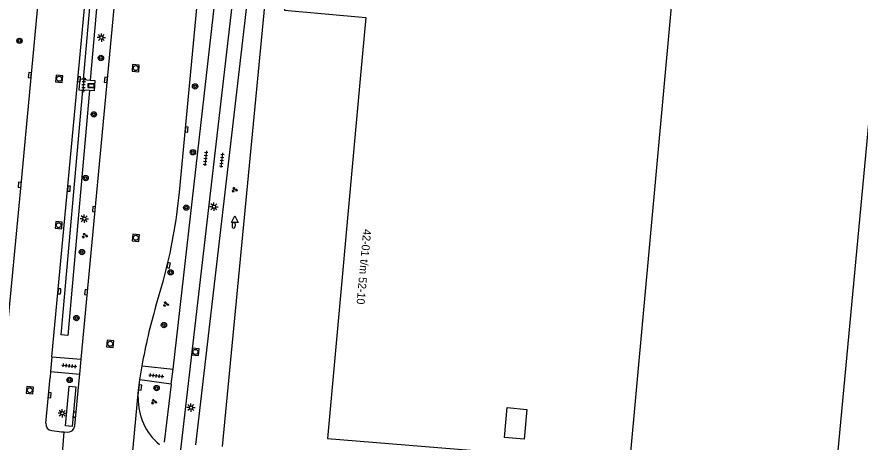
# Model space of a CAD drawing. Extents: x 132994 to 136000, y 393499 to 395512.
# Drawn here: x 133485.2 to 133611.6, y 394916.3 to 394980.2 of the extents above; entities that cross this region are included whole.
import ezdxf

# ---------------------------------------------------------------- set-up
doc = ezdxf.new("R2010")
doc.units = 0
for name, color, linetype in [('gg-afsc-hekwerk', 7, 'Continuous'), ('gg-bbg-bijgebouw', 7, 'Continuous'), ('gg-bbg-gedigitaliseerde bijgebouw', 7, 'Continuous'), ('gg-knt-verharding', 7, 'Continuous'), ('gt-anno-plantopografie huisnummer', 7, 'Continuous'), ('gt-bbg-plantopografie pand', 7, 'Continuous'), ('gt-grn-groengrens', 7, 'Continuous'), ('gt-grn-weggrens', 7, 'Continuous'), ('gt-symb-boom', 7, 'Continuous'), ('gt-symb-brandkraan', 7, 'Continuous'), ('gt-symb-groenvak', 7, 'Continuous'), ('gt-symb-kolk', 7, 'Continuous'), ('gt-symb-lichtmast', 7, 'Continuous'), ('gt-symb-reclamebord', 7, 'Continuous'), ('gt-symb-rioolschacht', 7, 'Continuous'), ('gt-symb-tegel verharding', 7, 'Continuous'), ('gt-symb-waterafsluiter', 7, 'Continuous')]:
    doc.layers.add(name, color=color, linetype=linetype)

# ---------------------------------------------------------------- blocks, each defined once
blk = doc.blocks.new('gt0-WAFSL')
at = {"layer": 'gt-symb-waterafsluiter'}
for p, q in [((-0.5, -0.33), (0, 0.67)), ((0, 0.67), (0.5, -0.33)), ((0.5, -0.33), (-0.5, -0.33))]:
    blk.add_line(p, q, dxfattribs=at)
blk = doc.blocks.new('gt0-LMAST')
at = {"layer": 'gt-symb-lichtmast'}
for p, q in [((-0.18, 0.17), (-0.45, 0.44)), ((0, 0.25), (0, 0.62)), ((0.17, 0.17), (0.44, 0.44)), ((-0.25, 0), (-0.63, 0)), ((-0.18, -0.18), (-0.45, -0.45)), ((0, -0.25), (0, -0.63)), ((0.44, -0.45), (0.17, -0.18)), ((0.25, 0), (0.62, 0))]:
    blk.add_line(p, q, dxfattribs=at)
blk.add_circle((0, 0), 0.25, dxfattribs=at)
blk = doc.blocks.new('gt0-RS')
at = {"layer": 'gt-symb-rioolschacht'}
blk.add_lwpolyline([(-0.5, -0.5), (0.5, -0.5), (0.5, 0.5), (-0.5, 0.5)], close=True, dxfattribs=at)
blk.add_circle((0, 0), 0.375, dxfattribs=at)
blk = doc.blocks.new('gt0-TEG1')
at = {"layer": 'gt-symb-tegel verharding'}
for p, q in [((-1.13, 0), (1.12, 0)), ((-0.9, -0.25), (-0.9, 0.25)), ((-0.45, -0.25), (-0.45, 0.25)), ((0, -0.25), (0, 0.25)), ((0.45, -0.25), (0.45, 0.25)), ((0.9, -0.25), (0.9, 0.25))]:
    blk.add_line(p, q, dxfattribs=at)
blk = doc.blocks.new('gt0-BOOM')
at = {"layer": 'gt-symb-boom'}
for radius in [0.4, 0.2]:
    blk.add_circle((0, 0), radius, dxfattribs=at)
blk = doc.blocks.new('gt0-GRVAK')
at = {"layer": 'gt-symb-groenvak'}
for p, q in [((-0.11, 0.19), (-0.23, 0.24)), ((-0.18, 0.15), (0.09, 0.15)), ((-0.09, 0.21), (-0.16, 0.32)), ((-0.05, 0.21), (-0.05, 0.39)), ((0, 0.21), (0.06, 0.32)), ((0.01, 0.19), (0.13, 0.24)), ((0.26, -0.05), (0.2, 0.06)), ((0.3, -0.05), (0.3, 0.13)), ((0.35, -0.05), (0.41, 0.06)), ((-0.25, -0.23), (-0.36, -0.18)), ((-0.32, -0.26), (-0.05, -0.26)), ((-0.23, -0.21), (-0.29, -0.1)), ((-0.18, -0.2), (-0.18, -0.02)), ((-0.14, -0.21), (-0.07, -0.1)), ((-0.12, -0.23), (0, -0.18)), ((0.24, -0.07), (0.12, -0.02)), ((0.17, -0.11), (0.44, -0.11)), ((0.37, -0.07), (0.49, -0.02))]:
    blk.add_line(p, q, dxfattribs=at)
blk = doc.blocks.new('gt0-KOLK')
at = {"layer": 'gt-symb-kolk'}
blk.add_lwpolyline([(0, 0), (0.37, 0), (0.37, 0.4), (-0.38, 0.4), (-0.38, 0), (0, 0)], dxfattribs=at)
blk = doc.blocks.new('gt0-BR')
at = {"layer": 'gt-symb-brandkraan'}
for centre, radius, start, end in [((-0.24, 0), 0.206, 107.5669, 252.4331), ((0.6, -2.66), 3, 106.892, 107.5669), ((0, -0.69), 0.938, 73.108, 106.892), ((-0.6, -2.66), 3, 72.4331, 73.108), ((0.24, 0), 0.206, 287.567, 72.4331), ((0.6, 2.66), 3, 252.4331, 253.108), ((0, 0.69), 0.938, 253.108, 286.8921), ((-0.6, 2.66), 3, 286.8921, 287.567)]:
    blk.add_arc(centre, radius, start, end, dxfattribs=at)
blk = doc.blocks.new('gt0-RBORD')
at = {"layer": 'gt-symb-reclamebord'}
blk.add_lwpolyline([(-0.5, 0.29), (-0.5, -0.29), (0.5, -0.29), (0.5, 0.29), (-0.5, 0.29)], dxfattribs=at)
blk.add_lwpolyline([(-0.42, -0.21), (0.42, -0.21), (0.42, 0.21), (-0.42, 0.21)], close=True, dxfattribs=at)

msp = doc.modelspace()

# ---------------------------------------------------------------- linework, layer by layer
at = {"layer": 'gg-afsc-hekwerk'}
msp.add_lwpolyline([(133516.03, 394915.67), (133522.61, 394984.45), (133522.73, 394985.47)], dxfattribs=at)
at = {"layer": 'gg-bbg-bijgebouw'}
msp.add_line((133561.25, 394916.79), (133558.31, 394917.05), dxfattribs=at)
at = {"layer": 'gg-bbg-gedigitaliseerde bijgebouw'}
for p, q in [((133558.31, 394917.05), (133558.73, 394921.53)), ((133558.73, 394921.53), (133561.67, 394921.26)), ((133561.67, 394921.26), (133561.25, 394916.79))]:
    msp.add_line(p, q, dxfattribs=at)
at = {"layer": 'gg-knt-verharding'}
for p, q in [((133490.46, 394929.16), (133499.03, 395021.25)), ((133509.57, 394953.86), (133515.8, 395019.93)), ((133494.83, 394928.78), (133501.52, 395000)), ((133509.7, 394914.33), (133519.38, 394998.22)), ((133512.02, 394915.96), (133521.55, 394998.09)), ((133495.2, 394970.75), (133496.21, 394970.68)), ((133496.07, 394969.11), (133495.07, 394969.18)), ((133485.92, 394956), (133486.47, 394961.94)), ((133483.47, 394929.72), (133485.92, 394956)), ((133506.04, 394936.77), (133507.17, 394940.63)), ((133490.46, 394929.16), (133490.25, 394926.94)), ((133490.46, 394929.16), (133494.83, 394928.78)), ((133494.62, 394926.52), (133494.83, 394928.78)), ((133503.62, 394925.7), (133503.96, 394927.81)), ((133503.96, 394927.81), (133508.61, 394927.29)), ((133490.25, 394926.94), (133490.17, 394926.06)), ((133490.25, 394926.94), (133494.62, 394926.52)), ((133494.49, 394925.1), (133494.62, 394926.52)), ((133508.35, 394925.06), (133508.61, 394927.29)), ((133489.54, 394919.17), (133490.17, 394926.06)), ((133503.45, 394924.16), (133503.62, 394925.7)), ((133508.35, 394925.06), (133503.62, 394925.7)), ((133501.26, 394900.69), (133503.45, 394924.16)), ((133503.4, 394922.99), (133503.45, 394924.16)), ((133508.35, 394925.06), (133507.29, 394916.34))]:
    msp.add_line(p, q, dxfattribs=at)
for points in [[(133486.47, 394961.94), (133490.02, 395000), (133491.83, 395019.51)], [(133508.61, 394927.29), (133516.71, 394998.74), (133516.88, 395000)], [(133495.2, 394970.75), (133494.62, 394970.79), (133494.51, 394969.22), (133495.07, 394969.18)], [(133496.21, 394970.68), (133496.88, 394970.63), (133496.77, 394969.06), (133496.07, 394969.11)], [(133492.3, 394917.89), (133492.81, 394917.86), (133493.11, 394917.89), (133493.33, 394917.97), (133493.54, 394918.1), (133493.75, 394918.4), (133493.89, 394918.77), (133494.49, 394925.1)], [(133490.43, 394918.09), (133491.88, 394917.91), (133492.3, 394917.89)]]:
    msp.add_lwpolyline(points, dxfattribs=at)
for centre, radius, start, end in [((133432.89, 394960.92), 77, 344.7224, 354.7418), ((133582.21, 394914.33), 79.41, 163.581, 170.2273), ((133512.1, 394922.7), 8.7, 178.0537, 230.5484), ((133490.53, 394919.08), 0.992, 174.5225, 264.1544)]:
    msp.add_arc(centre, radius, start, end, dxfattribs=at)
at = {"layer": 'gt-bbg-plantopografie pand'}
for points in [[(133536.74, 394971.43), (133531.77, 394916.89), (133577.11, 394913.18), (133584.26, 394991.58), (133630.47, 394987.36), (133632.37, 395008.1), (133620.14, 395009.22), (133619.84, 395005.97), (133569.62, 395010.55), (133569.85, 395013.05), (133528.59, 395016.81), (133528.02, 395010.62)], [(133528.02, 395010.62), (133525.34, 394981.19), (133537.53, 394980.08), (133536.74, 394971.43)]]:
    msp.add_lwpolyline(points, dxfattribs=at)
at = {"layer": 'gt-grn-groengrens'}
for points in [[(133495.2, 394970.75), (133499.53, 395020.27), (133500.6, 395020.38), (133496.21, 394970.68)], [(133643.91, 394970.97), (133613.76, 394973.75), (133607.97, 394911.91)], [(133496.07, 394969.11), (133492.82, 394932.36), (133491.86, 394932.45), (133495.07, 394969.18)], [(133493.05, 394924.73), (133494.05, 394924.63), (133493.48, 394918.69), (133492.48, 394918.78), (133493.05, 394924.73)]]:
    msp.add_lwpolyline(points, dxfattribs=at)
at = {"layer": 'gt-grn-weggrens'}
msp.add_line((133491.47, 394907.96), (133492.3, 394917.89), dxfattribs=at)

# ---------------------------------------------------------------- block references
at = {"layer": 'gt-symb-boom'}
for p in [(133485.6, 394976.56), (133497.8, 394974), (133511.92, 394969.73), (133496.74, 394965.53), (133511.6, 394959.85), (133495.51, 394955.97), (133510.59, 394951.53), (133494.95, 394944.87), (133508.25, 394941.84), (133494.13, 394934.97), (133507.25, 394933.92), (133493.1, 394925.68), (133506.15, 394924.45)]:
    msp.add_blockref('gt0-BOOM', p, dxfattribs=at)
at = {"layer": 'gt-symb-brandkraan', "rotation": 84.66555996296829}
msp.add_blockref('gt0-BR', (133517.72, 394948.9), dxfattribs=at)
at = {"layer": 'gt-symb-groenvak'}
for p in [(133517.82, 394954.22), (133495.36, 394947.33), (133507.53, 394937.04), (133505.73, 394922.39)]:
    msp.add_blockref('gt0-GRVAK', p, dxfattribs=at)
at = {"layer": 'gt-symb-kolk'}
for p, rotation in [((133487.34, 394971.41), 84.66555996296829), ((133494.73, 394970.78), 84.66555996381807), ((133498.74, 394970.69), 84.72259391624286), ((133510.85, 394963.24), 84.4890230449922), ((133485.82, 394954.93), 84.66555996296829), ((133493.21, 394954.37), 84.66555996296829), ((133496.95, 394951.28), 84.77963836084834), ((133508.15, 394942.84), 77.75714042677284), ((133491.77, 394938.96), 84.66555996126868), ((133495.78, 394938.84), 84.83669318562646), ((133503.89, 394924.53), 84.14690870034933), ((133489.92, 394923.39), -95.0095879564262), ((133494.05, 394920.45), 84.34160342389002)]:
    msp.add_blockref('gt0-KOLK', p, dxfattribs=dict(at, rotation=rotation))
at = {"layer": 'gt-symb-lichtmast'}
for p in [(133497.87, 394977.06), (133514.74, 394951.66), (133495.31, 394949.86), (133511.29, 394921.53), (133492.01, 394920.67)]:
    msp.add_blockref('gt0-LMAST', p, dxfattribs=at)
at = {"layer": 'gt-symb-reclamebord'}
msp.add_blockref('gt0-RBORD', (133496.36, 394969.83), dxfattribs=at)
at = {"layer": 'gt-symb-rioolschacht'}
for p, rotation in [((133503.01, 394972.48), 84.66555996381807), ((133491.54, 394970.88), 84.66555996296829), ((133491.47, 394948.9), 84.66555996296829), ((133503.05, 394947.01), 84.66555996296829), ((133499.19, 394931.1), 84.66555996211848), ((133511.97, 394929.88), -6.428747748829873), ((133487.14, 394924.14), 84.66555996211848)]:
    msp.add_blockref('gt0-RS', p, dxfattribs=dict(at, rotation=rotation))
at = {"layer": 'gt-symb-tegel verharding'}
for p, rotation in [((133495.21, 394969.96), 85.93070331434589), ((133513.5, 394958.92), -96.25793391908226), ((133515.91, 394958.65), -96.25793391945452), ((133493.08, 394927.79), -5.682084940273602), ((133506.11, 394926.31), -6.371822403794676)]:
    msp.add_blockref('gt0-TEG1', p, dxfattribs=dict(at, rotation=rotation))
at = {"layer": 'gt-symb-waterafsluiter'}
msp.add_blockref('gt0-WAFSL', (133517.86, 394949.62), dxfattribs=at)

# ---------------------------------------------------------------- texts
at = {"layer": 'gt-anno-plantopografie huisnummer'}
msp.add_text('42-01 t/m 52-10', height=1.2, rotation=264.788, dxfattribs=at).set_placement((133537.15, 394948.35))

doc.saveas('drawing.dxf')
